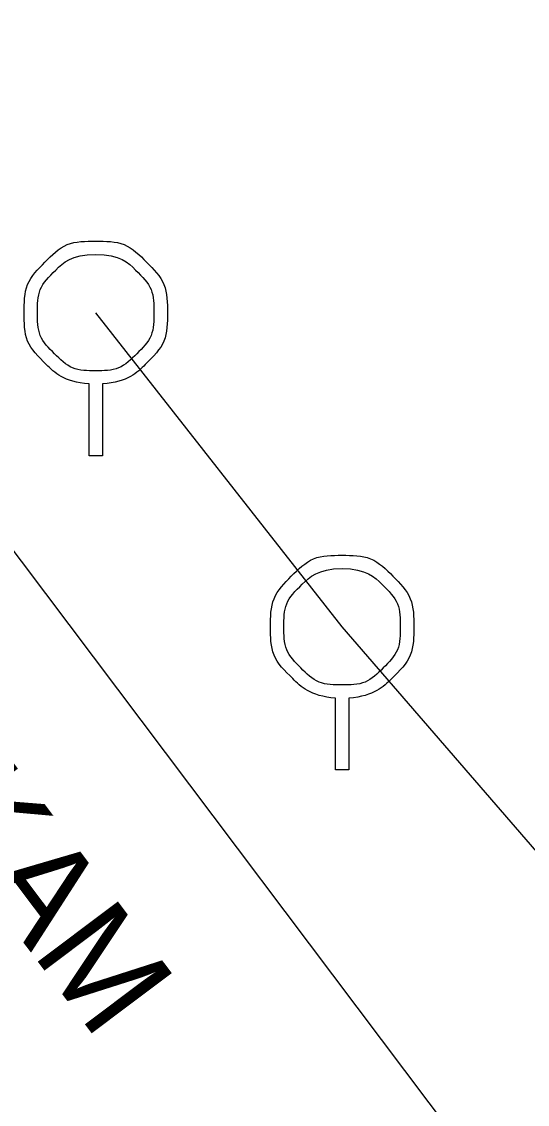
# Model space of a CAD drawing. Extents: x -595129 to -593591, y -1168385 to -1166898.
# Drawn here: x -594671.41 to -594664.35, y -1167398.04 to -1167382.91 of the extents above; entities that cross this region are included whole.
import ezdxf

# ---------------------------------------------------------------- set-up
doc = ezdxf.new("R2010")
doc.units = 0
for name, color, linetype in [('DA Kanalizační stoka popis', 7, 'Continuous'), ('Default', 7, 'Continuous'), ('Kanalizační stoka', 7, 'Continuous'), ('Kanalizační šachta', 7, 'Continuous')]:
    doc.layers.add(name, color=color, linetype=linetype)

msp = doc.modelspace()

# ---------------------------------------------------------------- linework, layer by layer
at = {"layer": 'Default'}
for points in [[(-594670.474, -1167387.976), (-594670.827, -1167387.947), (-594671.087, -1167387.687), (-594671.38, -1167387.396), (-594671.38, -1167386.982), (-594671.38, -1167386.566), (-594671.09, -1167386.273), (-594670.8, -1167385.98), (-594670.382, -1167385.98), (-594669.962, -1167385.98), (-594669.671, -1167386.273), (-594669.38, -1167386.566), (-594669.38, -1167386.982), (-594669.38, -1167387.396), (-594669.673, -1167387.687), (-594669.931, -1167387.947), (-594670.286, -1167387.976)], [(-594670.382, -1167386.166), (-594670.72, -1167386.166), (-594670.957, -1167386.403), (-594671.194, -1167386.64), (-594671.194, -1167386.978), (-594671.194, -1167387.316), (-594670.957, -1167387.553), (-594670.72, -1167387.791), (-594670.382, -1167387.791), (-594670.044, -1167387.791), (-594669.807, -1167387.553), (-594669.569, -1167387.316), (-594669.569, -1167386.978), (-594669.569, -1167386.64), (-594669.806, -1167386.403), (-594670.042, -1167386.166), (-594670.382, -1167386.166)], [(-594667.034, -1167392.366), (-594667.387, -1167392.337), (-594667.647, -1167392.077), (-594667.94, -1167391.786), (-594667.94, -1167391.372), (-594667.94, -1167390.956), (-594667.65, -1167390.663), (-594667.36, -1167390.37), (-594666.942, -1167390.37), (-594666.522, -1167390.37), (-594666.231, -1167390.663), (-594665.94, -1167390.956), (-594665.94, -1167391.372), (-594665.94, -1167391.786), (-594666.233, -1167392.077), (-594666.491, -1167392.337), (-594666.846, -1167392.366)], [(-594666.942, -1167390.556), (-594667.28, -1167390.556), (-594667.517, -1167390.793), (-594667.754, -1167391.03), (-594667.754, -1167391.368), (-594667.754, -1167391.706), (-594667.517, -1167391.943), (-594667.28, -1167392.181), (-594666.942, -1167392.181), (-594666.604, -1167392.181), (-594666.367, -1167391.943), (-594666.129, -1167391.706), (-594666.129, -1167391.368), (-594666.129, -1167391.03), (-594666.366, -1167390.793), (-594666.602, -1167390.556), (-594666.942, -1167390.556)]]:
    msp.add_open_spline(points, degree=3, dxfattribs=at)
at = {"layer": 'Kanalizační stoka'}
msp.add_line((-594662.968, -1167395.966), (-594666.94, -1167391.37), dxfattribs=at)
for points in [[(-594664.72, -1167399.36), (-594678.12, -1167381.54)], [(-594666.94, -1167391.37), (-594670.38, -1167386.98)]]:
    msp.add_lwpolyline(points, dxfattribs=at)
at = {"layer": 'Kanalizační šachta'}
for points in [[(-594670.286, -1167387.976), (-594670.286, -1167388.98), (-594670.474, -1167388.98), (-594670.474, -1167387.976)], [(-594666.846, -1167392.366), (-594666.846, -1167393.37), (-594667.034, -1167393.37), (-594667.034, -1167392.366)]]:
    msp.add_lwpolyline(points, dxfattribs=at)

# ---------------------------------------------------------------- texts
at = {"layer": 'DA Kanalizační stoka popis'}
msp.add_text('DN 300 KAM', height=1.4, rotation=306.9419, dxfattribs=at).set_placement((-594676.911, -1167388.441))

doc.saveas('drawing.dxf')
